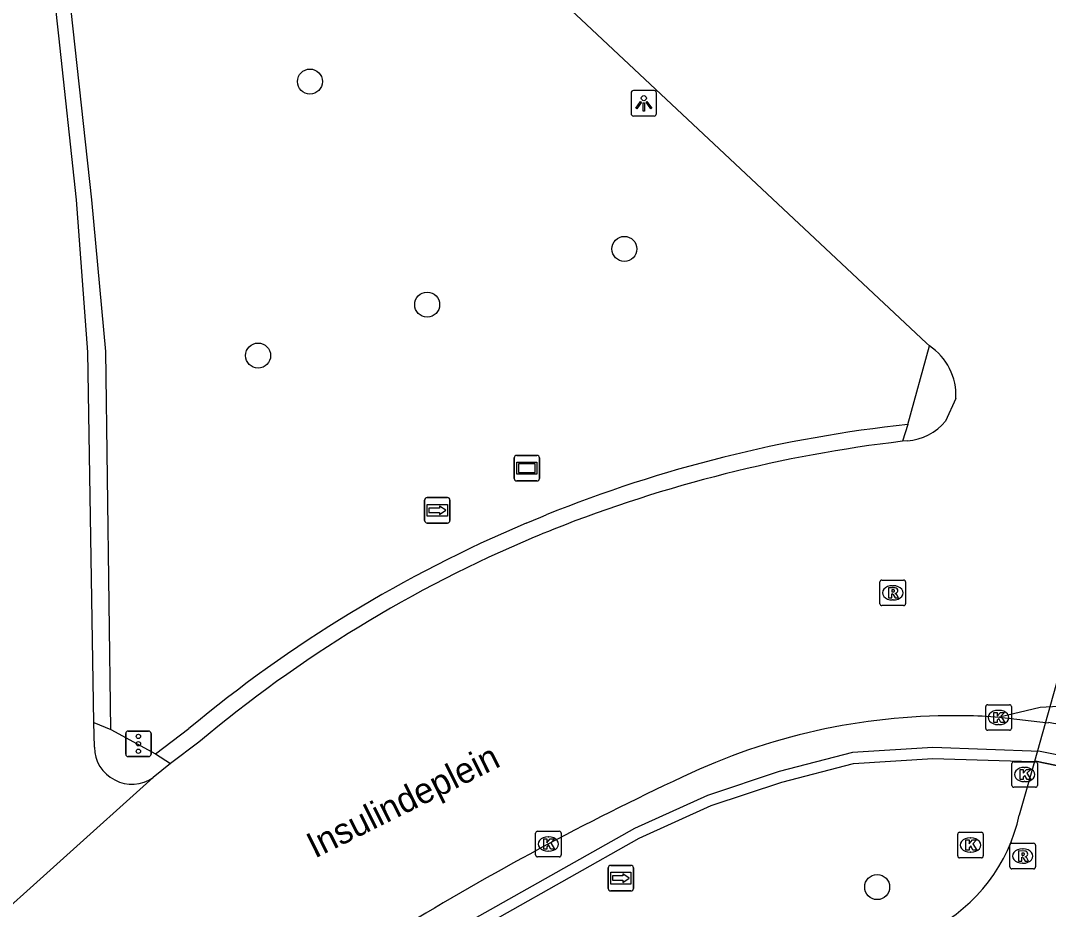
# Model space of a CAD drawing. Extents: x 161477 to 163040, y 383680 to 384868.
# Drawn here: x 162827.32 to 162867.55, y 384257.75 to 384292.54 of the extents above; entities that cross this region are included whole.
import ezdxf

# ---------------------------------------------------------------- set-up
doc = ezdxf.new("R2010")
doc.units = 0
for name, color, linetype in [('IMGEO_Berm_open', 7, 'Continuous'), ('IMGEO_Boom', 7, 'Continuous'), ('IMGEO_Fietspad_gesloten', 7, 'Continuous'), ('IMGEO_Kolk', 7, 'Continuous'), ('IMGEO_Lichtpunt', 7, 'Continuous'), ('IMGEO_Muur', 7, 'Continuous'), ('IMGEO_Openbare_ruimte_label', 7, 'Continuous'), ('IMGEO_Rijbaan_regionaal_gesloten', 7, 'Continuous'), ('IMGEO_Rioolput', 7, 'Continuous'), ('IMGEO_Straatnaambord', 7, 'Continuous'), ('IMGEO_Tunneldeel', 7, 'Continuous'), ('IMGEO_Verkeerseiland_open', 7, 'Continuous'), ('IMGEO_Verkeersregelinstallatiepaal', 7, 'Continuous'), ('IMGEO_Wegwijzer', 7, 'Continuous')]:
    doc.layers.add(name, color=color, linetype=linetype)

msp = doc.modelspace()

# ---------------------------------------------------------------- linework, layer by layer
at = {"layer": 'IMGEO_Berm_open'}
for points in [[(162830.851, 384264.79), (162830.66, 384279.594), (162830.111, 384285.52), (162829.133, 384294.5)], [(162847.11, 384272.868), (162847.681, 384273.106), (162847.885, 384273.189)], [(162832.598, 384263.843), (162833.905, 384264.828)]]:
    msp.add_lwpolyline(points, dxfattribs=at)
for centre, radius, start, end in [((162867.632, 384224.32), 52.708, 96.0931, 112.0023), ((162867.61, 384224.334), 52.686, 112.8987, 129.7724)]:
    msp.add_arc(centre, radius, start, end, dxfattribs=at)
at = {"layer": 'IMGEO_Boom'}
for centre in [(162838.645, 384290.157), (162850.951, 384283.605), (162843.232, 384281.424), (162836.617, 384279.431), (162860.843, 384258.622)]:
    msp.add_circle(centre, 0.489, dxfattribs=at)
at = {"layer": 'IMGEO_Fietspad_gesloten'}
msp.add_lwpolyline([(162866.997, 384263.542), (162866.404, 384261.435)], dxfattribs=at)
msp.add_arc((162859.951, 384262.837), 6.604, 297.5681, 347.7426, dxfattribs=at)
at = {"layer": 'IMGEO_Kolk'}
for p, q in [((162865.093, 384264.836), (162865.093, 384265.688)), ((162865.168, 384265.762), (162866.02, 384265.762)), ((162866.094, 384265.688), (162866.094, 384264.836)), ((162865.581, 384265.542), (162865.606, 384265.542)), ((162865.604, 384264.982), (162865.579, 384264.982)), ((162866.02, 384264.762), (162865.168, 384264.762)), ((162866.114, 384262.604), (162866.114, 384263.456)), ((162866.189, 384263.53), (162867.041, 384263.53)), ((162866.602, 384263.31), (162866.627, 384263.31)), ((162867.115, 384263.456), (162867.115, 384262.604)), ((162867.041, 384262.53), (162866.189, 384262.53)), ((162866.625, 384262.75), (162866.6, 384262.75)), ((162847.55, 384260.807), (162848.402, 384260.807)), ((162847.475, 384259.881), (162847.475, 384260.733)), ((162847.963, 384260.587), (162847.988, 384260.587)), ((162848.476, 384260.733), (162848.476, 384259.881)), ((162863.995, 384259.842), (162863.995, 384260.694)), ((162864.07, 384260.768), (162864.922, 384260.768)), ((162864.483, 384260.548), (162864.508, 384260.548)), ((162864.996, 384260.694), (162864.996, 384259.842)), ((162847.986, 384260.027), (162847.961, 384260.027)), ((162864.506, 384259.988), (162864.481, 384259.988)), ((162848.402, 384259.807), (162847.55, 384259.807)), ((162864.922, 384259.768), (162864.07, 384259.768))]:
    msp.add_line(p, q, dxfattribs=at)
for points in [[(162865.093, 384264.836), (162865.093, 384265.688)], [(162865.168, 384265.762), (162866.02, 384265.762)], [(162866.094, 384265.688), (162866.094, 384264.836)], [(162865.414, 384265.462), (162865.537, 384265.462), (162865.537, 384265.311), (162865.667, 384265.462), (162865.831, 384265.462), (162865.685, 384265.311), (162865.838, 384265.062), (162865.686, 384265.062), (162865.601, 384265.226), (162865.537, 384265.159), (162865.537, 384265.062), (162865.414, 384265.062), (162865.414, 384265.462)], [(162866.02, 384264.762), (162865.168, 384264.762)], [(162866.114, 384262.604), (162866.114, 384263.456)], [(162866.189, 384263.53), (162867.041, 384263.53)], [(162866.435, 384263.23), (162866.558, 384263.23), (162866.558, 384263.079), (162866.688, 384263.23), (162866.852, 384263.23), (162866.706, 384263.079), (162866.859, 384262.83), (162866.707, 384262.83), (162866.622, 384262.994), (162866.558, 384262.927), (162866.558, 384262.83), (162866.435, 384262.83), (162866.435, 384263.23)], [(162867.115, 384263.456), (162867.115, 384262.604)], [(162867.041, 384262.53), (162866.189, 384262.53)], [(162847.55, 384260.807), (162848.402, 384260.807)], [(162847.475, 384259.881), (162847.475, 384260.733)], [(162847.796, 384260.507), (162847.919, 384260.507), (162847.919, 384260.356), (162848.049, 384260.507), (162848.213, 384260.507), (162848.067, 384260.356), (162848.22, 384260.107), (162848.068, 384260.107), (162847.983, 384260.271), (162847.919, 384260.204), (162847.919, 384260.107), (162847.796, 384260.107), (162847.796, 384260.507)], [(162848.476, 384260.733), (162848.476, 384259.881)], [(162863.995, 384259.842), (162863.995, 384260.694)], [(162864.07, 384260.768), (162864.922, 384260.768)], [(162864.316, 384260.468), (162864.439, 384260.468), (162864.439, 384260.317), (162864.569, 384260.468), (162864.733, 384260.468), (162864.587, 384260.317), (162864.74, 384260.068), (162864.588, 384260.068), (162864.503, 384260.232), (162864.439, 384260.165), (162864.439, 384260.068), (162864.316, 384260.068), (162864.316, 384260.468)], [(162864.996, 384260.694), (162864.996, 384259.842)], [(162848.402, 384259.807), (162847.55, 384259.807)], [(162864.922, 384259.768), (162864.07, 384259.768)]]:
    msp.add_lwpolyline(points, dxfattribs=at)
for centre, start, end in [((162865.17, 384265.686), 91.552, 178.448), ((162865.17, 384265.686), 91.552, 178.448), ((162866.018, 384265.686), 1.552, 88.448), ((162866.018, 384265.686), 1.552, 88.448), ((162865.17, 384264.838), 181.552, 268.448), ((162865.17, 384264.838), 181.552, 268.448), ((162866.018, 384264.838), 271.552, 358.448), ((162866.018, 384264.838), 271.552, 358.448), ((162866.191, 384263.454), 91.552, 178.448), ((162866.191, 384263.454), 91.552, 178.448), ((162867.039, 384263.454), 1.552, 88.448), ((162867.039, 384263.454), 1.552, 88.448), ((162866.191, 384262.606), 181.552, 268.448), ((162866.191, 384262.606), 181.552, 268.448), ((162867.039, 384262.606), 271.552, 358.448), ((162867.039, 384262.606), 271.552, 358.448), ((162847.552, 384260.731), 91.552, 178.448), ((162847.552, 384260.731), 91.552, 178.448), ((162848.4, 384260.731), 1.552, 88.448), ((162848.4, 384260.731), 1.552, 88.448), ((162864.072, 384260.692), 91.552, 178.448), ((162864.072, 384260.692), 91.552, 178.448), ((162864.92, 384260.692), 1.552, 88.448), ((162864.92, 384260.692), 1.552, 88.448), ((162847.552, 384259.883), 181.552, 268.448), ((162847.552, 384259.883), 181.552, 268.448), ((162848.4, 384259.883), 271.552, 358.448), ((162848.4, 384259.883), 271.552, 358.448), ((162864.072, 384259.844), 181.552, 268.448), ((162864.072, 384259.844), 181.552, 268.448), ((162864.92, 384259.844), 271.552, 358.448), ((162864.92, 384259.844), 271.552, 358.448)]:
    msp.add_arc(centre, 0.0765, start, end, dxfattribs=at)
for centre, major_axis, ratio, start_param, end_param in [((162865.58, 384265.262), (-0.387, 0.002), 0.722429, 4.712389, 7.853982), ((162865.605, 384265.262), (-0.39, 0.002), 0.717154, 1.570796, 4.712389), ((162866.601, 384263.03), (-0.387, 0.002), 0.722429, 4.712389, 7.853982), ((162866.626, 384263.03), (-0.39, 0.002), 0.717154, 1.570796, 4.712389), ((162847.962, 384260.307), (-0.387, 0.002), 0.722429, 4.712389, 7.853982), ((162847.987, 384260.307), (-0.39, 0.002), 0.717154, 1.570796, 4.712389), ((162864.482, 384260.268), (-0.387, 0.002), 0.722429, 4.712389, 7.853982), ((162864.507, 384260.268), (-0.39, 0.002), 0.717154, 1.570796, 4.712389)]:
    msp.add_ellipse(centre, major_axis=major_axis, ratio=ratio, start_param=start_param, end_param=end_param, dxfattribs=at)
at = {"layer": 'IMGEO_Lichtpunt'}
for p, q in [((162852.113, 384289.804), (162851.305, 384289.804)), ((162852.113, 384289.804), (162851.305, 384289.804)), ((162851.211, 384289.709), (162851.211, 384288.902)), ((162851.211, 384289.709), (162851.211, 384288.902)), ((162852.207, 384288.902), (162852.207, 384289.709)), ((162852.207, 384288.902), (162852.207, 384289.709)), ((162851.305, 384288.808), (162852.113, 384288.808)), ((162851.305, 384288.808), (162852.113, 384288.808))]:
    msp.add_line(p, q, dxfattribs=at)
for points in [[(162851.585, 384289.373), (162851.624, 384289.345), (162851.436, 384289.083), (162851.398, 384289.11), (162851.585, 384289.373)], [(162851.797, 384289.345), (162851.835, 384289.372), (162852.022, 384289.11), (162851.983, 384289.082), (162851.797, 384289.345)], [(162851.687, 384289.325), (162851.734, 384289.325), (162851.734, 384289.003), (162851.687, 384289.003), (162851.687, 384289.325)]]:
    msp.add_lwpolyline(points, dxfattribs=at)
msp.add_circle((162851.71, 384289.507), 0.0994, dxfattribs=at)
for centre, start, end in [((162851.305, 384289.709), 90, 180), ((162851.305, 384289.709), 90, 180), ((162852.113, 384289.709), 0, 90), ((162852.113, 384289.709), 0, 90), ((162851.305, 384288.902), 180, 270), ((162851.305, 384288.902), 180, 270), ((162852.113, 384288.902), 270, 0), ((162852.113, 384288.902), 270, 360)]:
    msp.add_arc(centre, 0.0946, start, end, dxfattribs=at)
at = {"layer": 'IMGEO_Muur'}
for points in [[(162898.3, 384227.088), (162891.292, 384240.256), (162884.176, 384252.88), (162882.288, 384255.528), (162880.583, 384257.409), (162878.734, 384259.148), (162875.993, 384260.906), (162873.61, 384262.102), (162870.788, 384263.213), (162870.3, 384263.311), (162867.221, 384263.933), (162863.018, 384264.085), (162859.88, 384263.885), (162857.011, 384263.143), (162854.198, 384262.214), (162851.341, 384260.919), (162843.122, 384256.284)], [(162843.353, 384255.925), (162851.523, 384260.533), (162854.345, 384261.813), (162857.107, 384262.727), (162859.923, 384263.46), (162863.028, 384263.658), (162866.918, 384263.544), (162866.997, 384263.542)], [(162873.269, 384261.738), (162870.675, 384262.801), (162870.184, 384262.902), (162867.107, 384263.538), (162866.997, 384263.542)]]:
    msp.add_lwpolyline(points, dxfattribs=at)
at = {"layer": 'IMGEO_Rijbaan_regionaal_gesloten'}
for points in [[(162821.748, 384328.719), (162824.684, 384323.276), (162827.124, 384318.839), (162827.515, 384318.128), (162829.17, 384315.377), (162830.104, 384313.939), (162832.261, 384310.813), (162835.388, 384306.698), (162836.958, 384304.759), (162840.28, 384301.07), (162842.22, 384299.13), (162849.263, 384292.586), (162862.777, 384279.913), (162862.888, 384279.809)], [(162830.182, 384265.069), (162829.958, 384279.56), (162829.511, 384285.523), (162828.821, 384291.942)], [(162863.921, 384277.75), (162863.519, 384276.867)], [(162862.025, 384276.095), (162861.831, 384276.073)], [(162848.194, 384272.636), (162847.978, 384272.548), (162847.762, 384272.46), (162847.591, 384272.389), (162847.419, 384272.318)], [(162880.443, 384266.366), (162867.227, 384265.652), (162865.628, 384265.268)], [(162865.628, 384265.268), (162867.546, 384265.059)], [(162830.207, 384264.098), (162830.182, 384265.069)], [(162834.296, 384264.29), (162833.182, 384263.467)], [(162833.182, 384263.467), (162832.509, 384262.915)], [(162832.509, 384262.915), (162825.48, 384256.603)]]:
    msp.add_lwpolyline(points, dxfattribs=at)
for centre, radius, start, end in [((162739.042, 384281.738), 90.357, 6.48432, 25.93096), ((162861.619, 384277.884), 2.306, 356.6724, 56.6134), ((162861.902, 384278.166), 2.074, 273.4132, 321.2406), ((162868.186, 384222.085), 54.361, 96.7138, 111.5781), ((162867.215, 384225.218), 51.091, 112.7972, 130.1152), ((162863.841, 384240.655), 24.678, 89.0095, 114.5934), ((162863.854, 384240.917), 24.415, 85.8342, 89.0294), ((162864.612, 384245.652), 19.628, 72.2773, 81.4034), ((162831.674, 384264.12), 1.467, 180.8766, 304.726), ((162900.863, 384161.09), 112.433, 114.8737, 121.26266)]:
    msp.add_arc(centre, radius, start, end, dxfattribs=at)
at = {"layer": 'IMGEO_Rioolput'}
for p, q in [((162860.953, 384269.715), (162860.953, 384270.567)), ((162861.028, 384270.641), (162861.88, 384270.641)), ((162861.954, 384270.567), (162861.954, 384269.715)), ((162861.441, 384270.421), (162861.466, 384270.421)), ((162861.88, 384269.641), (162861.028, 384269.641)), ((162861.464, 384269.861), (162861.439, 384269.861)), ((162866.039, 384259.41), (162866.039, 384260.262)), ((162866.114, 384260.336), (162866.966, 384260.336)), ((162866.527, 384260.116), (162866.552, 384260.116)), ((162867.04, 384260.262), (162867.04, 384259.41)), ((162866.966, 384259.336), (162866.114, 384259.336)), ((162866.55, 384259.556), (162866.525, 384259.556))]:
    msp.add_line(p, q, dxfattribs=at)
for points in [[(162860.953, 384269.715), (162860.953, 384270.567)], [(162861.028, 384270.641), (162861.88, 384270.641)], [(162861.954, 384270.567), (162861.954, 384269.715)], [(162861.542, 384270.339), (162861.29, 384270.341), (162861.29, 384269.941)], [(162861.29, 384269.941), (162861.414, 384269.941), (162861.414, 384270.103), (162861.425, 384270.103)], [(162861.468, 384270.26), (162861.414, 384270.26), (162861.414, 384270.179)], [(162861.414, 384270.179), (162861.466, 384270.179)], [(162861.472, 384270.074), (162861.543, 384269.941), (162861.683, 384269.941), (162861.618, 384270.067)], [(162861.88, 384269.641), (162861.028, 384269.641)], [(162866.039, 384259.41), (162866.039, 384260.262)], [(162866.114, 384260.336), (162866.966, 384260.336)], [(162866.628, 384260.034), (162866.376, 384260.036), (162866.376, 384259.636)], [(162867.04, 384260.262), (162867.04, 384259.41)], [(162866.376, 384259.636), (162866.5, 384259.636), (162866.5, 384259.798), (162866.511, 384259.798)], [(162866.554, 384259.955), (162866.5, 384259.955), (162866.5, 384259.874)], [(162866.5, 384259.874), (162866.552, 384259.874)], [(162866.558, 384259.769), (162866.629, 384259.636), (162866.769, 384259.636), (162866.704, 384259.762)], [(162866.966, 384259.336), (162866.114, 384259.336)]]:
    msp.add_lwpolyline(points, dxfattribs=at)
for centre, radius, start, end in [((162861.03, 384270.565), 0.0765, 91.552, 178.448), ((162861.03, 384270.565), 0.0765, 91.552, 178.448), ((162861.878, 384270.565), 0.0765, 1.552, 88.448), ((162861.878, 384270.565), 0.0765, 1.552, 88.448), ((162861.424, 384270.05), 0.0533, 26.0293, 88.6989), ((162861.45, 384270.368), 0.19, 274.7715, 282.9687), ((162861.474, 384270.164), 0.0964, 77.0061, 93.1865), ((162861.488, 384270.221), 0.0378, 276.6634, 79.6772), ((162861.541, 384270.229), 0.109, 350.3612, 89.416), ((162861.539, 384270.229), 0.112, 277.5842, 350.9817), ((162861.523, 384270.014), 0.108, 29.5134, 73.7905), ((162861.03, 384269.717), 0.0765, 181.552, 268.448), ((162861.03, 384269.717), 0.0765, 181.552, 268.448), ((162861.878, 384269.717), 0.0765, 271.552, 358.448), ((162861.878, 384269.717), 0.0765, 271.552, 358.448), ((162866.116, 384260.26), 0.0765, 91.552, 178.448), ((162866.116, 384260.26), 0.0765, 91.552, 178.448), ((162866.627, 384259.924), 0.109, 350.3612, 89.416), ((162866.964, 384260.26), 0.0765, 1.552, 88.448), ((162866.964, 384260.26), 0.0765, 1.552, 88.448), ((162866.51, 384259.745), 0.0533, 26.0293, 88.6989), ((162866.536, 384260.063), 0.19, 274.7715, 282.9687), ((162866.56, 384259.859), 0.0964, 77.0061, 93.1865), ((162866.574, 384259.916), 0.0378, 276.6634, 79.6772), ((162866.625, 384259.924), 0.112, 277.5842, 350.9817), ((162866.609, 384259.709), 0.108, 29.5134, 73.7905), ((162866.116, 384259.412), 0.0765, 181.552, 268.448), ((162866.116, 384259.412), 0.0765, 181.552, 268.448), ((162866.964, 384259.412), 0.0765, 271.552, 358.448), ((162866.964, 384259.412), 0.0765, 271.552, 358.448)]:
    msp.add_arc(centre, radius, start, end, dxfattribs=at)
for centre, major_axis, ratio, start_param, end_param in [((162861.44, 384270.141), (-0.387, 0.002), 0.722429, 4.712389, 7.853982), ((162861.465, 384270.141), (-0.39, 0.002), 0.717154, 1.570796, 4.712389), ((162866.526, 384259.836), (-0.387, 0.002), 0.722429, 4.712389, 7.853982), ((162866.551, 384259.836), (-0.39, 0.002), 0.717154, 1.570796, 4.712389)]:
    msp.add_ellipse(centre, major_axis=major_axis, ratio=ratio, start_param=start_param, end_param=end_param, dxfattribs=at)
at = {"layer": 'IMGEO_Straatnaambord'}
for p, q in [((162846.636, 384274.622), (162846.636, 384275.422)), ((162846.636, 384275.422), (162846.636, 384274.622)), ((162846.736, 384275.522), (162847.526, 384275.522)), ((162847.526, 384275.522), (162846.736, 384275.522)), ((162847.626, 384275.422), (162847.626, 384274.622)), ((162847.626, 384274.622), (162847.626, 384275.422)), ((162847.526, 384274.522), (162846.736, 384274.522)), ((162846.736, 384274.522), (162847.526, 384274.522))]:
    msp.add_line(p, q, dxfattribs=at)
for points in [[(162846.737, 384275.254), (162847.525, 384275.254), (162847.525, 384274.79), (162846.737, 384274.79), (162846.737, 384275.254)], [(162846.802, 384275.189), (162846.802, 384274.855), (162847.46, 384274.855), (162847.46, 384275.189), (162846.802, 384275.189)]]:
    msp.add_lwpolyline(points, dxfattribs=at)
for centre, start, end in [((162846.736, 384275.422), 90, 180), ((162846.736, 384275.422), 90, 180), ((162847.526, 384275.422), 0, 90), ((162847.526, 384275.422), 360, 90), ((162846.736, 384274.622), 180, 270), ((162846.736, 384274.622), 180, 270), ((162847.526, 384274.622), 270, 0), ((162847.526, 384274.622), 270, 0)]:
    msp.add_arc(centre, 0.1, start, end, dxfattribs=at)
at = {"layer": 'IMGEO_Tunneldeel'}
msp.add_lwpolyline([(162878.294, 384268.863), (162870.67, 384276.595), (162866.997, 384263.542), (162867.107, 384263.538), (162870.184, 384262.902), (162870.675, 384262.801), (162873.269, 384261.738), (162873.488, 384261.648), (162875.428, 384260.702), (162875.861, 384260.491), (162875.993, 384260.906), (162876.341, 384262.018)], close=True, dxfattribs=at)
at = {"layer": 'IMGEO_Verkeerseiland_open'}
for points in [[(162862.037, 384276.73), (162862.888, 384279.809)], [(162862.037, 384276.73), (162861.831, 384276.073)], [(162830.182, 384265.069), (162830.851, 384264.79)], [(162830.851, 384264.79), (162832.598, 384263.843)], [(162832.598, 384263.843), (162833.182, 384263.467)]]:
    msp.add_lwpolyline(points, dxfattribs=at)
at = {"layer": 'IMGEO_Verkeersregelinstallatiepaal'}
for p, q in [((162831.435, 384263.832), (162831.435, 384264.632)), ((162831.435, 384264.632), (162831.435, 384263.832)), ((162831.535, 384264.732), (162832.325, 384264.732)), ((162832.325, 384264.732), (162831.535, 384264.732)), ((162832.425, 384264.632), (162832.425, 384263.832)), ((162832.425, 384263.832), (162832.425, 384264.632)), ((162832.325, 384263.732), (162831.535, 384263.732)), ((162831.535, 384263.732), (162832.325, 384263.732))]:
    msp.add_line(p, q, dxfattribs=at)
for centre in [(162831.93, 384264.522), (162831.93, 384264.232), (162831.93, 384263.942)]:
    msp.add_circle(centre, 0.085, dxfattribs=at)
for centre, start, end in [((162831.535, 384264.632), 90, 180), ((162831.535, 384264.632), 90, 180), ((162832.325, 384264.632), 0, 90), ((162832.325, 384264.632), 360, 90), ((162831.535, 384263.832), 180, 270), ((162831.535, 384263.832), 180, 270), ((162832.325, 384263.832), 270, 0), ((162832.325, 384263.832), 270, 0)]:
    msp.add_arc(centre, 0.1, start, end, dxfattribs=at)
at = {"layer": 'IMGEO_Wegwijzer'}
for p, q in [((162843.133, 384272.972), (162843.133, 384273.772)), ((162843.133, 384273.772), (162843.133, 384272.972)), ((162843.233, 384273.872), (162844.023, 384273.872)), ((162844.023, 384273.872), (162843.233, 384273.872)), ((162844.123, 384273.772), (162844.123, 384272.972)), ((162844.123, 384272.972), (162844.123, 384273.772)), ((162844.023, 384272.872), (162843.233, 384272.872)), ((162843.233, 384272.872), (162844.023, 384272.872)), ((162850.317, 384258.573), (162850.317, 384259.373)), ((162850.317, 384259.373), (162850.317, 384258.573)), ((162850.417, 384259.473), (162851.207, 384259.473)), ((162851.207, 384259.473), (162850.417, 384259.473)), ((162851.307, 384259.373), (162851.307, 384258.573)), ((162851.307, 384258.573), (162851.307, 384259.373)), ((162851.207, 384258.473), (162850.417, 384258.473)), ((162850.417, 384258.473), (162851.207, 384258.473))]:
    msp.add_line(p, q, dxfattribs=at)
for points in [[(162843.234, 384273.604), (162844.022, 384273.604), (162844.022, 384273.14), (162843.234, 384273.14), (162843.234, 384273.604)], [(162843.299, 384273.456), (162843.299, 384273.372), (162843.299, 384273.288), (162843.71, 384273.288), (162843.71, 384273.205), (162843.957, 384273.372), (162843.71, 384273.539), (162843.71, 384273.456), (162843.299, 384273.456)], [(162850.418, 384259.205), (162851.206, 384259.205), (162851.206, 384258.741), (162850.418, 384258.741), (162850.418, 384259.205)], [(162850.483, 384259.057), (162850.483, 384258.973), (162850.483, 384258.889), (162850.894, 384258.889), (162850.894, 384258.806), (162851.141, 384258.973), (162850.894, 384259.14), (162850.894, 384259.057), (162850.483, 384259.057)]]:
    msp.add_lwpolyline(points, dxfattribs=at)
for centre, start, end in [((162843.233, 384273.772), 90, 180), ((162843.233, 384273.772), 90, 180), ((162844.023, 384273.772), 0, 90), ((162844.023, 384273.772), 360, 90), ((162843.233, 384272.972), 180, 270), ((162843.233, 384272.972), 180, 270), ((162844.023, 384272.972), 270, 0), ((162844.023, 384272.972), 270, 0), ((162850.417, 384259.373), 90, 180), ((162850.417, 384259.373), 90, 180), ((162851.207, 384259.373), 0, 90), ((162851.207, 384259.373), 360, 90), ((162850.417, 384258.573), 180, 270), ((162850.417, 384258.573), 180, 270), ((162851.207, 384258.573), 270, 0), ((162851.207, 384258.573), 270, 0)]:
    msp.add_arc(centre, 0.1, start, end, dxfattribs=at)

# ---------------------------------------------------------------- texts
at = {"layer": 'IMGEO_Openbare_ruimte_label'}
msp.add_text('Insulindeplein', height=1, rotation=26.4369, dxfattribs=at).set_placement((162838.839, 384259.732))

doc.saveas('drawing.dxf')
